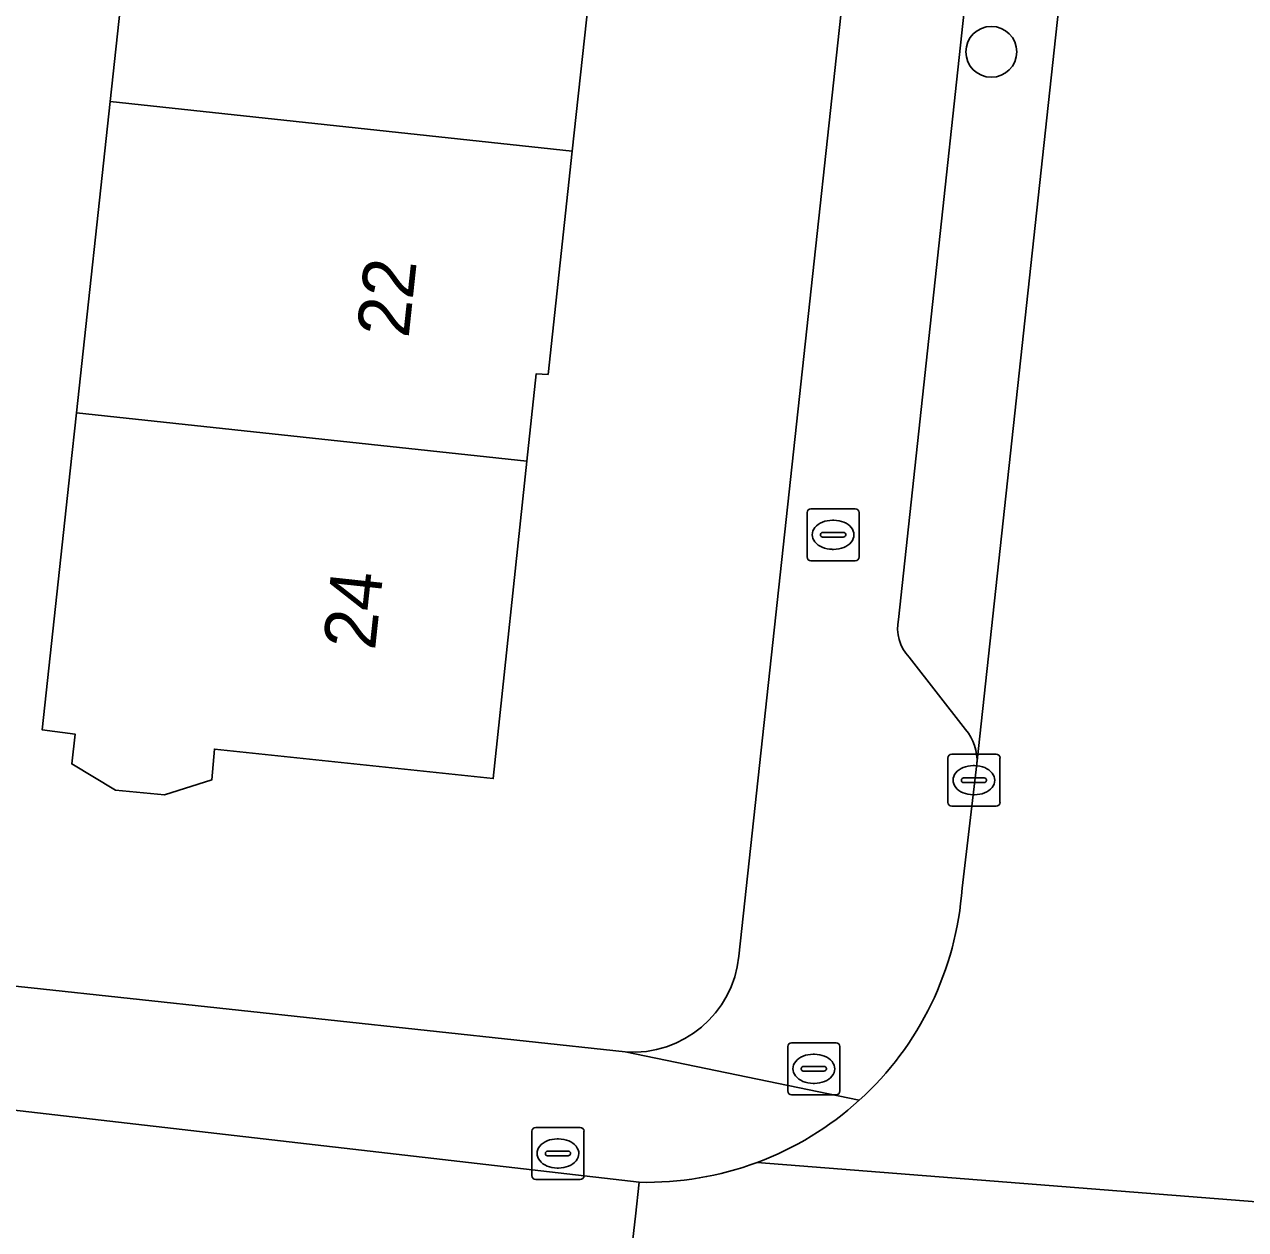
# Model space of a CAD drawing. Extents: x 160455 to 162082, y 388339 to 389736.
# Drawn here: x 161308.29 to 161331.74, y 388499.74 to 388522.89 of the extents above; entities that cross this region are included whole.
import ezdxf

# ---------------------------------------------------------------- set-up
doc = ezdxf.new("R2010")
doc.units = 0
for name, color, linetype in [('IMGEO_Boom', 7, 'Continuous'), ('IMGEO_Brandkraan', 7, 'Continuous'), ('IMGEO_Erf', 7, 'Continuous'), ('IMGEO_Kolk', 7, 'Continuous'), ('IMGEO_Muur', 7, 'Continuous'), ('IMGEO_Pand', 7, 'Continuous'), ('IMGEO_Pand_nummerreeks', 7, 'Continuous'), ('IMGEO_Parkeervlak_open', 7, 'Continuous'), ('IMGEO_Rijbaan_lokaal_gesloten', 7, 'Continuous'), ('IMGEO_Rijbaan_lokaal_open', 7, 'Continuous'), ('IMGEO_Rioolput', 7, 'Continuous'), ('IMGEO_Voetpad_open', 7, 'Continuous')]:
    doc.layers.add(name, color=color, linetype=linetype)

msp = doc.modelspace()

# ---------------------------------------------------------------- linework, layer by layer
at = {"layer": 'IMGEO_Boom'}
msp.add_circle((161326.856, 388522.365), 0.489, dxfattribs=at)
at = {"layer": 'IMGEO_Brandkraan'}
for p, q in [((161323.317, 388512.663), (161323.317, 388513.515)), ((161323.392, 388513.589), (161324.244, 388513.589)), ((161324.318, 388513.515), (161324.318, 388512.663)), ((161323.805, 388513.369), (161323.83, 388513.369)), ((161323.576, 388513.083), (161323.576, 388513.095)), ((161324.014, 388513.046), (161323.616, 388513.046)), ((161323.619, 388513.132), (161324.017, 388513.132)), ((161324.06, 388513.095), (161324.06, 388513.083)), ((161323.828, 388512.809), (161323.803, 388512.809)), ((161324.244, 388512.589), (161323.392, 388512.589))]:
    msp.add_line(p, q, dxfattribs=at)
for points in [[(161323.317, 388512.663), (161323.317, 388513.515)], [(161323.392, 388513.589), (161324.244, 388513.589)], [(161324.318, 388513.515), (161324.318, 388512.663)], [(161324.244, 388512.589), (161323.392, 388512.589)]]:
    msp.add_lwpolyline(points, dxfattribs=at)
for centre, radius, start, end in [((161323.394, 388513.513), 0.0765, 91.552, 178.448), ((161323.394, 388513.513), 0.0765, 91.552, 178.448), ((161324.242, 388513.513), 0.0765, 1.552, 88.448), ((161324.242, 388513.513), 0.0765, 1.552, 88.448), ((161323.616, 388513.092), 0.0403, 85.8775, 175.7526), ((161323.613, 388513.082), 0.0366, 178.938, 274.7102), ((161324.017, 388513.089), 0.043, 264.8664, 352.4533), ((161324.021, 388513.094), 0.0386, 1.7309, 96.639), ((161323.394, 388512.665), 0.0765, 181.552, 268.448), ((161323.394, 388512.665), 0.0765, 181.552, 268.448), ((161324.242, 388512.665), 0.0765, 271.552, 358.448), ((161324.242, 388512.665), 0.0765, 271.552, 358.448)]:
    msp.add_arc(centre, radius, start, end, dxfattribs=at)
for centre, major_axis, ratio, start_param, end_param in [((161323.804, 388513.089), (-0.387, 0.002), 0.722429, 4.712389, 7.853982), ((161323.829, 388513.089), (-0.39, 0.002), 0.717154, 1.570796, 4.712389)]:
    msp.add_ellipse(centre, major_axis=major_axis, ratio=ratio, start_param=start_param, end_param=end_param, dxfattribs=at)
at = {"layer": 'IMGEO_Erf'}
for points in [[(161322.009, 388504.994), (161329.271, 388572.04)], [(161319.279, 388524.803), (161318.809, 388520.457), (161318.346, 388516.168), (161318.113, 388516.178), (161317.936, 388514.504), (161317.29, 388508.407), (161311.936, 388508.973), (161311.884, 388508.382), (161310.977, 388508.093), (161310.037, 388508.186), (161309.196, 388508.689), (161309.262, 388509.261), (161308.628, 388509.343), (161309.166, 388514.315), (161309.287, 388515.431), (161309.933, 388521.408), (161310.579, 388527.385)], [(161250.145, 388510.713), (161297.25, 388505.556), (161308.418, 388504.386), (161319.826, 388503.156)]]:
    msp.add_lwpolyline(points, dxfattribs=at)
msp.add_arc((161319.971, 388505.199), 2.048, 265.9369, 354.2552, dxfattribs=at)
at = {"layer": 'IMGEO_Kolk'}
for p, q in [((161326.022, 388507.949), (161326.022, 388508.801)), ((161326.097, 388508.875), (161326.949, 388508.875)), ((161327.023, 388508.801), (161327.023, 388507.949)), ((161326.51, 388508.655), (161326.535, 388508.655)), ((161326.281, 388508.369), (161326.281, 388508.381)), ((161326.719, 388508.332), (161326.321, 388508.332)), ((161326.324, 388508.418), (161326.722, 388508.418)), ((161326.765, 388508.381), (161326.765, 388508.369)), ((161326.533, 388508.095), (161326.508, 388508.095)), ((161326.949, 388507.875), (161326.097, 388507.875)), ((161318.033, 388500.78), (161318.033, 388501.632)), ((161318.108, 388501.706), (161318.96, 388501.706)), ((161319.034, 388501.632), (161319.034, 388500.78)), ((161318.521, 388501.486), (161318.546, 388501.486)), ((161318.292, 388501.2), (161318.292, 388501.212)), ((161318.73, 388501.163), (161318.332, 388501.163)), ((161318.335, 388501.249), (161318.733, 388501.249)), ((161318.776, 388501.212), (161318.776, 388501.2)), ((161318.544, 388500.926), (161318.519, 388500.926)), ((161318.96, 388500.706), (161318.108, 388500.706))]:
    msp.add_line(p, q, dxfattribs=at)
for points in [[(161326.022, 388507.949), (161326.022, 388508.801)], [(161326.097, 388508.875), (161326.949, 388508.875)], [(161327.023, 388508.801), (161327.023, 388507.949)], [(161326.949, 388507.875), (161326.097, 388507.875)], [(161318.033, 388500.78), (161318.033, 388501.632)], [(161318.108, 388501.706), (161318.96, 388501.706)], [(161319.034, 388501.632), (161319.034, 388500.78)], [(161318.96, 388500.706), (161318.108, 388500.706)]]:
    msp.add_lwpolyline(points, dxfattribs=at)
for centre, radius, start, end in [((161326.099, 388508.799), 0.0765, 91.552, 178.448), ((161326.099, 388508.799), 0.0765, 91.552, 178.448), ((161326.947, 388508.799), 0.0765, 1.552, 88.448), ((161326.947, 388508.799), 0.0765, 1.552, 88.448), ((161326.321, 388508.378), 0.0403, 85.8775, 175.7526), ((161326.318, 388508.368), 0.0366, 178.938, 274.7102), ((161326.722, 388508.375), 0.043, 264.8664, 352.4533), ((161326.726, 388508.38), 0.0386, 1.7309, 96.639), ((161326.099, 388507.951), 0.0765, 181.552, 268.448), ((161326.099, 388507.951), 0.0765, 181.552, 268.448), ((161326.947, 388507.951), 0.0765, 271.552, 358.448), ((161326.947, 388507.951), 0.0765, 271.552, 358.448), ((161318.11, 388501.63), 0.0765, 91.552, 178.448), ((161318.11, 388501.63), 0.0765, 91.552, 178.448), ((161318.958, 388501.63), 0.0765, 1.552, 88.448), ((161318.958, 388501.63), 0.0765, 1.552, 88.448), ((161318.332, 388501.209), 0.0403, 85.8775, 175.7526), ((161318.329, 388501.199), 0.0366, 178.938, 274.7102), ((161318.733, 388501.206), 0.043, 264.8664, 352.4533), ((161318.737, 388501.211), 0.0386, 1.7309, 96.639), ((161318.11, 388500.782), 0.0765, 181.552, 268.448), ((161318.11, 388500.782), 0.0765, 181.552, 268.448), ((161318.958, 388500.782), 0.0765, 271.552, 358.448), ((161318.958, 388500.782), 0.0765, 271.552, 358.448)]:
    msp.add_arc(centre, radius, start, end, dxfattribs=at)
for centre, major_axis, ratio, start_param, end_param in [((161326.509, 388508.375), (-0.387, 0.002), 0.722429, 4.712389, 7.853982), ((161326.534, 388508.375), (-0.39, 0.002), 0.717154, 1.570796, 4.712389), ((161318.52, 388501.206), (-0.387, 0.002), 0.722429, 4.712389, 7.853982), ((161318.545, 388501.206), (-0.39, 0.002), 0.717154, 1.570796, 4.712389)]:
    msp.add_ellipse(centre, major_axis=major_axis, ratio=ratio, start_param=start_param, end_param=end_param, dxfattribs=at)
at = {"layer": 'IMGEO_Muur'}
msp.add_lwpolyline([(161297.25, 388505.556), (161308.418, 388504.386)], dxfattribs=at)
at = {"layer": 'IMGEO_Pand'}
for points in [[(161318.809, 388520.457), (161319.279, 388524.803), (161319.043, 388524.824), (161319.219, 388526.459), (161310.579, 388527.385), (161309.933, 388521.408)], [(161318.809, 388520.457), (161309.933, 388521.408), (161309.287, 388515.431), (161317.936, 388514.504), (161318.113, 388516.178), (161318.346, 388516.168)], [(161309.287, 388515.431), (161309.166, 388514.315), (161308.628, 388509.343), (161309.262, 388509.261), (161309.196, 388508.689), (161310.037, 388508.186), (161310.977, 388508.093), (161311.884, 388508.382), (161311.936, 388508.973), (161317.29, 388508.407), (161317.936, 388514.504)]]:
    msp.add_lwpolyline(points, close=True, dxfattribs=at)
at = {"layer": 'IMGEO_Parkeervlak_open'}
for points in [[(161326.581, 388508.688), (161333.055, 388568.485)], [(161330.972, 388566.095), (161325.076, 388511.462)], [(161325.276, 388510.738), (161326.362, 388509.347)]]:
    msp.add_lwpolyline(points, dxfattribs=at)
for centre, radius, start, end in [((161325.859, 388511.289), 0.802, 167.5084, 223.3765), ((161325.65, 388508.745), 0.933, 356.5267, 40.2389)]:
    msp.add_arc(centre, radius, start, end, dxfattribs=at)
at = {"layer": 'IMGEO_Rijbaan_lokaal_gesloten'}
for points in [[(161340.909, 388581.435), (161340.947, 388581.739), (161341.429, 388586.165), (161341.843, 388589.105), (161342.93, 388596.823), (161336.205, 388597.77), (161333.966, 388576.939), (161333.088, 388568.946), (161333.055, 388568.485), (161326.581, 388508.688), (161326.295, 388506.299)], [(161335.446, 388500), (161322.36, 388501.033)], [(161322.36, 388501.033), (161335.446, 388500)], [(161320.096, 388500.652), (161320.021, 388500), (161319.564, 388496.026), (161323.935, 388495.571), (161328.833, 388495.039), (161334.411, 388494.418), (161339.565, 388493.866), (161340.126, 388498.938)]]:
    msp.add_lwpolyline(points, dxfattribs=at)
for centre, radius, start, end in [((161320.238, 388506.722), 6.072, 312.2451, 356.0063), ((161320.253, 388506.698), 6.044, 290.4047, 312.2935), ((161320.234, 388506.75), 6.099, 268.7045, 290.4007)]:
    msp.add_arc(centre, radius, start, end, dxfattribs=at)
at = {"layer": 'IMGEO_Rijbaan_lokaal_open'}
msp.add_lwpolyline([(161295.468, 388503.402), (161291.553, 388503.821), (161290.639, 388503.918), (161279.587, 388505.1), (161275.65, 388505.521), (161274.141, 388505.683), (161273.632, 388500.994), (161273.988, 388500.955), (161277.52, 388500.573), (161282.804, 388500), (161282.957, 388499.983), (161286.516, 388499.598), (161304.176, 388497.684), (161307.924, 388497.278), (161312.935, 388496.735), (161316.699, 388496.327), (161317.714, 388496.217), (161319.391, 388496.044), (161319.564, 388496.026), (161320.021, 388500), (161320.096, 388500.652), (161306.645, 388502.206)], close=True, dxfattribs=at)
at = {"layer": 'IMGEO_Rioolput'}
for p, q in [((161322.947, 388502.406), (161322.947, 388503.258)), ((161323.022, 388503.332), (161323.874, 388503.332)), ((161323.948, 388503.258), (161323.948, 388502.406)), ((161323.435, 388503.112), (161323.46, 388503.112)), ((161323.206, 388502.826), (161323.206, 388502.838)), ((161323.644, 388502.789), (161323.246, 388502.789)), ((161323.249, 388502.875), (161323.647, 388502.875)), ((161323.69, 388502.838), (161323.69, 388502.826)), ((161323.458, 388502.552), (161323.433, 388502.552)), ((161323.874, 388502.332), (161323.022, 388502.332))]:
    msp.add_line(p, q, dxfattribs=at)
for points in [[(161322.947, 388502.406), (161322.947, 388503.258)], [(161323.022, 388503.332), (161323.874, 388503.332)], [(161323.948, 388503.258), (161323.948, 388502.406)], [(161323.874, 388502.332), (161323.022, 388502.332)]]:
    msp.add_lwpolyline(points, dxfattribs=at)
for centre, radius, start, end in [((161323.024, 388503.256), 0.0765, 91.552, 178.448), ((161323.024, 388503.256), 0.0765, 91.552, 178.448), ((161323.872, 388503.256), 0.0765, 1.552, 88.448), ((161323.872, 388503.256), 0.0765, 1.552, 88.448), ((161323.246, 388502.835), 0.0403, 85.8775, 175.7526), ((161323.243, 388502.825), 0.0366, 178.938, 274.7102), ((161323.647, 388502.832), 0.043, 264.8664, 352.4533), ((161323.651, 388502.837), 0.0386, 1.7309, 96.639), ((161323.024, 388502.408), 0.0765, 181.552, 268.448), ((161323.024, 388502.408), 0.0765, 181.552, 268.448), ((161323.872, 388502.408), 0.0765, 271.552, 358.448), ((161323.872, 388502.408), 0.0765, 271.552, 358.448)]:
    msp.add_arc(centre, radius, start, end, dxfattribs=at)
for centre, major_axis, ratio, start_param, end_param in [((161323.434, 388502.832), (-0.387, 0.002), 0.722429, 4.712389, 7.853982), ((161323.459, 388502.832), (-0.39, 0.002), 0.717154, 1.570796, 4.712389)]:
    msp.add_ellipse(centre, major_axis=major_axis, ratio=ratio, start_param=start_param, end_param=end_param, dxfattribs=at)
at = {"layer": 'IMGEO_Voetpad_open'}
for points in [[(161333.055, 388568.485), (161333.088, 388568.946), (161333.966, 388576.939), (161336.205, 388597.77), (161335.708, 388597.828), (161336.315, 388603.385), (161336.357, 388603.856), (161336.507, 388604.813), (161336.742, 388605.753), (161337.06, 388606.669), (161337.459, 388607.552), (161337.935, 388608.397), (161338.485, 388609.195), (161332.946, 388606.242), (161332.547, 388602.537), (161332.148, 388598.832), (161319.269, 388592.541), (161320.342, 388590.341), (161329.271, 388572.04), (161322.009, 388504.994)], [(161325.076, 388511.462), (161330.972, 388566.095)], [(161319.826, 388503.156), (161308.418, 388504.386), (161297.25, 388505.556), (161250.145, 388510.713)], [(161326.362, 388509.347), (161325.276, 388510.738)], [(161326.295, 388506.299), (161326.581, 388508.688)], [(161257.45, 388507.468), (161260.668, 388507.124), (161260.721, 388507.621), (161264.624, 388507.203), (161264.571, 388506.706), (161271.406, 388505.975), (161274.141, 388505.683), (161275.65, 388505.521), (161275.709, 388506.041), (161279.643, 388505.596), (161279.587, 388505.1), (161290.639, 388503.918), (161291.553, 388503.821), (161291.606, 388504.319), (161295.521, 388503.899), (161295.468, 388503.402), (161306.645, 388502.206), (161320.096, 388500.652)], [(161324.32, 388502.227), (161319.826, 388503.156)], [(161319.826, 388503.156), (161324.32, 388502.227)]]:
    msp.add_lwpolyline(points, dxfattribs=at)
for centre, radius, start, end in [((161325.859, 388511.289), 0.802, 167.5084, 223.3765), ((161325.65, 388508.745), 0.933, 356.5267, 40.2389), ((161320.238, 388506.722), 6.072, 312.2451, 356.0063), ((161319.971, 388505.199), 2.048, 265.9369, 354.2552), ((161320.253, 388506.698), 6.044, 290.4047, 312.2935), ((161320.234, 388506.75), 6.099, 268.7045, 290.4007)]:
    msp.add_arc(centre, radius, start, end, dxfattribs=at)

# ---------------------------------------------------------------- texts
at = {"layer": 'IMGEO_Pand_nummerreeks'}
for s, p in [('22', (161315.664, 388516.854)), ('24', (161315.019, 388510.856))]:
    msp.add_text(s, height=1, rotation=83.8639, dxfattribs=at).set_placement(p)

doc.saveas('drawing.dxf')
